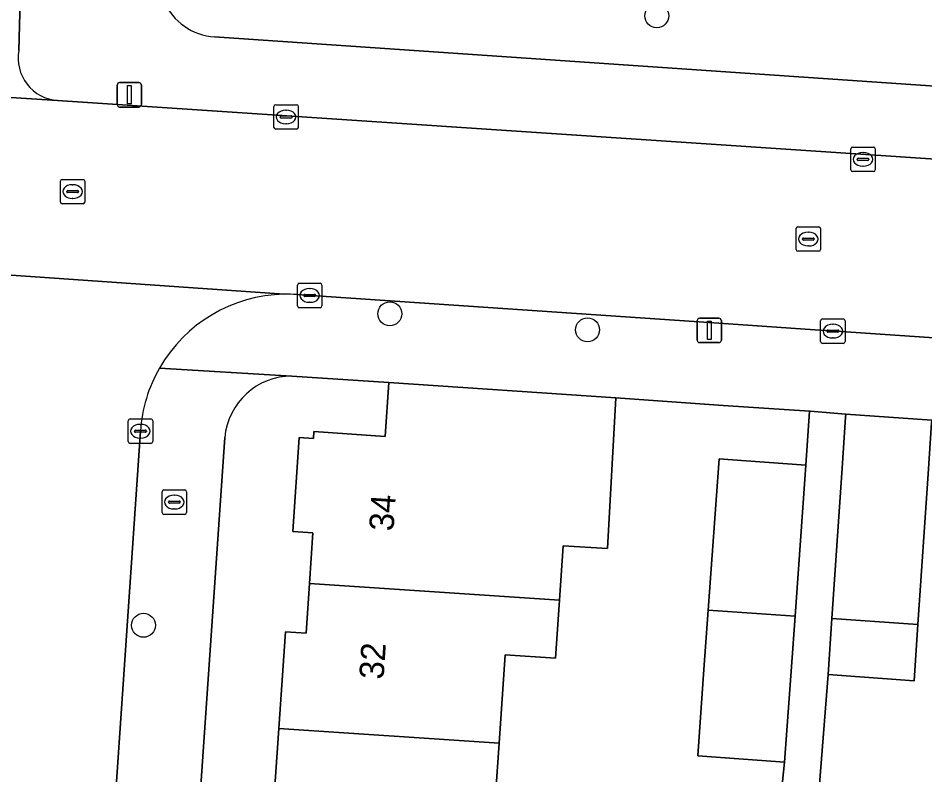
# Model space of a CAD drawing. Extents: x 161848 to 162726, y 385382 to 386521.
# Drawn here: x 162163.48 to 162200.55, y 385559.08 to 385590.01 of the extents above; entities that cross this region are included whole.
import ezdxf

# ---------------------------------------------------------------- set-up
doc = ezdxf.new("R2010")
doc.units = 0
for name, color, linetype in [('IMGEO_Boom', 7, 'Continuous'), ('IMGEO_Brandkraan', 7, 'Continuous'), ('IMGEO_Erf', 7, 'Continuous'), ('IMGEO_Groenvoorziening', 7, 'Continuous'), ('IMGEO_Kolk', 7, 'Continuous'), ('IMGEO_Lichtmast', 7, 'Continuous'), ('IMGEO_Muur', 7, 'Continuous'), ('IMGEO_Pand', 7, 'Continuous'), ('IMGEO_Pand_nummerreeks', 7, 'Continuous'), ('IMGEO_Parkeervlak_open', 7, 'Continuous'), ('IMGEO_Rijbaan_lokaal_open', 7, 'Continuous'), ('IMGEO_Rioolput', 7, 'Continuous'), ('IMGEO_Voetpad_open', 7, 'Continuous')]:
    doc.layers.add(name, color=color, linetype=linetype)

msp = doc.modelspace()

# ---------------------------------------------------------------- linework, layer by layer
at = {"layer": 'IMGEO_Boom'}
for centre in [(162189.588, 385590.103), (162178.676, 385577.925), (162186.76, 385577.27), (162168.607, 385565.196)]:
    msp.add_circle(centre, 0.489, dxfattribs=at)
at = {"layer": 'IMGEO_Brandkraan'}
for p, q in [((162169.368, 385569.803), (162169.368, 385570.655)), ((162169.443, 385570.729), (162170.295, 385570.729)), ((162170.369, 385570.655), (162170.369, 385569.803)), ((162169.627, 385570.223), (162169.627, 385570.235)), ((162169.67, 385570.272), (162170.068, 385570.272)), ((162169.856, 385570.509), (162169.881, 385570.509)), ((162170.111, 385570.235), (162170.111, 385570.223)), ((162170.065, 385570.186), (162169.667, 385570.186)), ((162169.879, 385569.949), (162169.854, 385569.949)), ((162170.295, 385569.729), (162169.443, 385569.729))]:
    msp.add_line(p, q, dxfattribs=at)
for points in [[(162169.368, 385569.803), (162169.368, 385570.655)], [(162169.443, 385570.729), (162170.295, 385570.729)], [(162170.369, 385570.655), (162170.369, 385569.803)], [(162170.295, 385569.729), (162169.443, 385569.729)]]:
    msp.add_lwpolyline(points, dxfattribs=at)
for centre, radius, start, end in [((162169.445, 385570.653), 0.0765, 91.552, 178.448), ((162169.445, 385570.653), 0.0765, 91.552, 178.448), ((162170.293, 385570.653), 0.0765, 1.552, 88.448), ((162170.293, 385570.653), 0.0765, 1.552, 88.448), ((162169.667, 385570.232), 0.0403, 85.8775, 175.7526), ((162170.072, 385570.234), 0.0386, 1.7309, 96.639), ((162169.664, 385570.222), 0.0366, 178.938, 274.7102), ((162170.068, 385570.229), 0.043, 264.8664, 352.4533), ((162169.445, 385569.805), 0.0765, 181.552, 268.448), ((162169.445, 385569.805), 0.0765, 181.552, 268.448), ((162170.293, 385569.805), 0.0765, 271.552, 358.448), ((162170.293, 385569.805), 0.0765, 271.552, 358.448)]:
    msp.add_arc(centre, radius, start, end, dxfattribs=at)
for centre, major_axis, ratio, start_param, end_param in [((162169.855, 385570.229), (-0.387, 0.002), 0.722429, 4.712389, 7.853982), ((162169.88, 385570.229), (-0.39, 0.002), 0.717154, 1.570796, 4.712389)]:
    msp.add_ellipse(centre, major_axis=major_axis, ratio=ratio, start_param=start_param, end_param=end_param, dxfattribs=at)
at = {"layer": 'IMGEO_Erf'}
for points in [[(162172.594, 385537.139), (162172.849, 385540.88), (162173.652, 385540.825), (162173.793, 385542.892), (162173.934, 385544.958), (162173.109, 385545.015), (162173.377, 385548.946), (162173.644, 385552.875), (162174.469, 385552.819), (162174.608, 385554.855), (162174.752, 385556.977), (162173.874, 385557.037), (162174.143, 385560.983), (162174.411, 385564.925), (162175.255, 385564.868), (162175.394, 385566.905), (162175.534, 385568.968), (162174.708, 385569.025), (162174.97, 385572.867), (162175.556, 385572.827), (162175.575, 385573.109), (162178.486, 385572.911), (162178.639, 385575.119), (162174.67, 385575.382)], [(162194.451, 385556.187), (162194.817, 385559.603), (162191.263, 385559.859), (162191.517, 385563.388), (162191.692, 385565.812), (162192.137, 385571.996), (162192.497, 385571.97), (162195.689, 385571.741), (162195.835, 385573.949), (162192.302, 385574.183), (162187.911, 385574.493), (162187.579, 385568.327), (162185.762, 385568.448), (162185.613, 385566.22), (162185.455, 385563.853), (162183.388, 385563.992), (162183.142, 385560.377), (162182.731, 385554.339)], [(162220.438, 385572.152), (162212.706, 385572.714), (162200.83, 385573.578), (162200.822, 385573.464), (162200.682, 385571.384), (162200.268, 385565.225), (162200.114, 385562.932), (162196.598, 385563.182), (162196.031, 385556.12), (162199.725, 385555.932), (162199.587, 385553.241), (162199.473, 385551.003), (162195.779, 385551.192), (162195.203, 385544.218), (162198.897, 385544.03), (162198.759, 385541.335), (162198.645, 385539.101), (162194.951, 385539.29), (162194.76, 385535.529)], [(162171.93, 385572.873), (162166.909, 385500)]]:
    msp.add_lwpolyline(points, dxfattribs=at)
msp.add_arc((162174.677, 385572.624), 2.758, 90.1366, 174.8237, dxfattribs=at)
at = {"layer": 'IMGEO_Groenvoorziening'}
msp.add_lwpolyline([(162171.514, 385589.237), (162221.279, 385585.843)], dxfattribs=at)
msp.add_arc((162171.68, 385591.668), 2.437, 141.1486, 266.098, dxfattribs=at)
at = {"layer": 'IMGEO_Kolk'}
for p, q in [((162173.936, 385585.542), (162173.936, 385586.394)), ((162174.011, 385586.468), (162174.863, 385586.468)), ((162174.424, 385586.248), (162174.449, 385586.248)), ((162174.937, 385586.394), (162174.937, 385585.542)), ((162174.195, 385585.962), (162174.195, 385585.974)), ((162174.633, 385585.925), (162174.235, 385585.925)), ((162174.238, 385586.011), (162174.636, 385586.011)), ((162174.679, 385585.974), (162174.679, 385585.962)), ((162174.863, 385585.468), (162174.011, 385585.468)), ((162174.447, 385585.688), (162174.422, 385585.688)), ((162197.596, 385584.735), (162198.448, 385584.735)), ((162197.521, 385583.809), (162197.521, 385584.661)), ((162198.009, 385584.515), (162198.034, 385584.515)), ((162198.522, 385584.661), (162198.522, 385583.809)), ((162197.78, 385584.229), (162197.78, 385584.241)), ((162198.218, 385584.192), (162197.82, 385584.192)), ((162197.823, 385584.278), (162198.221, 385584.278)), ((162198.032, 385583.955), (162198.007, 385583.955)), ((162198.264, 385584.241), (162198.264, 385584.229)), ((162198.448, 385583.735), (162197.596, 385583.735)), ((162174.978, 385579.174), (162175.83, 385579.174)), ((162174.903, 385578.248), (162174.903, 385579.1)), ((162175.391, 385578.954), (162175.416, 385578.954)), ((162175.904, 385579.1), (162175.904, 385578.248)), ((162175.162, 385578.668), (162175.162, 385578.68)), ((162175.6, 385578.631), (162175.202, 385578.631)), ((162175.205, 385578.717), (162175.603, 385578.717)), ((162175.414, 385578.394), (162175.389, 385578.394)), ((162175.646, 385578.68), (162175.646, 385578.668)), ((162175.83, 385578.174), (162174.978, 385578.174)), ((162196.288, 385576.79), (162196.288, 385577.642)), ((162196.363, 385577.716), (162197.215, 385577.716)), ((162197.289, 385577.642), (162197.289, 385576.79)), ((162196.776, 385577.496), (162196.801, 385577.496)), ((162196.547, 385577.21), (162196.547, 385577.222)), ((162196.985, 385577.173), (162196.587, 385577.173)), ((162196.59, 385577.259), (162196.988, 385577.259)), ((162196.799, 385576.936), (162196.774, 385576.936)), ((162197.031, 385577.222), (162197.031, 385577.21)), ((162197.215, 385576.716), (162196.363, 385576.716)), ((162168.057, 385573.627), (162168.909, 385573.627)), ((162167.982, 385572.701), (162167.982, 385573.553)), ((162168.47, 385573.407), (162168.495, 385573.407)), ((162168.983, 385573.553), (162168.983, 385572.701)), ((162168.241, 385573.121), (162168.241, 385573.133)), ((162168.679, 385573.084), (162168.281, 385573.084)), ((162168.284, 385573.17), (162168.682, 385573.17)), ((162168.493, 385572.847), (162168.468, 385572.847)), ((162168.725, 385573.133), (162168.725, 385573.121)), ((162168.909, 385572.627), (162168.057, 385572.627))]:
    msp.add_line(p, q, dxfattribs=at)
for points in [[(162173.936, 385585.542), (162173.936, 385586.394)], [(162174.011, 385586.468), (162174.863, 385586.468)], [(162174.937, 385586.394), (162174.937, 385585.542)], [(162174.863, 385585.468), (162174.011, 385585.468)], [(162197.596, 385584.735), (162198.448, 385584.735)], [(162197.521, 385583.809), (162197.521, 385584.661)], [(162198.522, 385584.661), (162198.522, 385583.809)], [(162198.448, 385583.735), (162197.596, 385583.735)], [(162174.978, 385579.174), (162175.83, 385579.174)], [(162174.903, 385578.248), (162174.903, 385579.1)], [(162175.904, 385579.1), (162175.904, 385578.248)], [(162175.83, 385578.174), (162174.978, 385578.174)], [(162196.288, 385576.79), (162196.288, 385577.642)], [(162196.363, 385577.716), (162197.215, 385577.716)], [(162197.289, 385577.642), (162197.289, 385576.79)], [(162197.215, 385576.716), (162196.363, 385576.716)], [(162168.057, 385573.627), (162168.909, 385573.627)], [(162167.982, 385572.701), (162167.982, 385573.553)], [(162168.983, 385573.553), (162168.983, 385572.701)], [(162168.909, 385572.627), (162168.057, 385572.627)]]:
    msp.add_lwpolyline(points, dxfattribs=at)
for centre, radius, start, end in [((162174.013, 385586.392), 0.0765, 91.552, 178.448), ((162174.013, 385586.392), 0.0765, 91.552, 178.448), ((162174.861, 385586.392), 0.0765, 1.552, 88.448), ((162174.861, 385586.392), 0.0765, 1.552, 88.448), ((162174.235, 385585.971), 0.0403, 85.8775, 175.7526), ((162174.232, 385585.961), 0.0366, 178.938, 274.7102), ((162174.636, 385585.968), 0.043, 264.8664, 352.4533), ((162174.64, 385585.973), 0.0386, 1.7309, 96.639), ((162174.013, 385585.544), 0.0765, 181.552, 268.448), ((162174.013, 385585.544), 0.0765, 181.552, 268.448), ((162174.861, 385585.544), 0.0765, 271.552, 358.448), ((162174.861, 385585.544), 0.0765, 271.552, 358.448), ((162197.598, 385584.659), 0.0765, 91.552, 178.448), ((162197.598, 385584.659), 0.0765, 91.552, 178.448), ((162198.446, 385584.659), 0.0765, 1.552, 88.448), ((162198.446, 385584.659), 0.0765, 1.552, 88.448), ((162197.82, 385584.238), 0.0403, 85.8775, 175.7526), ((162197.817, 385584.228), 0.0366, 178.938, 274.7102), ((162198.221, 385584.235), 0.043, 264.8664, 352.4533), ((162198.225, 385584.24), 0.0386, 1.7309, 96.639), ((162197.598, 385583.811), 0.0765, 181.552, 268.448), ((162197.598, 385583.811), 0.0765, 181.552, 268.448), ((162198.446, 385583.811), 0.0765, 271.552, 358.448), ((162198.446, 385583.811), 0.0765, 271.552, 358.448), ((162174.98, 385579.098), 0.0765, 91.552, 178.448), ((162174.98, 385579.098), 0.0765, 91.552, 178.448), ((162175.828, 385579.098), 0.0765, 1.552, 88.448), ((162175.828, 385579.098), 0.0765, 1.552, 88.448), ((162175.202, 385578.677), 0.0403, 85.8775, 175.7526), ((162175.199, 385578.667), 0.0366, 178.938, 274.7102), ((162175.603, 385578.674), 0.043, 264.8664, 352.4533), ((162175.607, 385578.679), 0.0386, 1.7309, 96.639), ((162174.98, 385578.25), 0.0765, 181.552, 268.448), ((162174.98, 385578.25), 0.0765, 181.552, 268.448), ((162175.828, 385578.25), 0.0765, 271.552, 358.448), ((162175.828, 385578.25), 0.0765, 271.552, 358.448), ((162196.365, 385577.64), 0.0765, 91.552, 178.448), ((162196.365, 385577.64), 0.0765, 91.552, 178.448), ((162197.213, 385577.64), 0.0765, 1.552, 88.448), ((162197.213, 385577.64), 0.0765, 1.552, 88.448), ((162196.587, 385577.219), 0.0403, 85.8775, 175.7526), ((162196.584, 385577.209), 0.0366, 178.938, 274.7102), ((162196.988, 385577.216), 0.043, 264.8664, 352.4533), ((162196.992, 385577.221), 0.0386, 1.7309, 96.639), ((162196.365, 385576.792), 0.0765, 181.552, 268.448), ((162196.365, 385576.792), 0.0765, 181.552, 268.448), ((162197.213, 385576.792), 0.0765, 271.552, 358.448), ((162197.213, 385576.792), 0.0765, 271.552, 358.448), ((162168.059, 385573.551), 0.0765, 91.552, 178.448), ((162168.059, 385573.551), 0.0765, 91.552, 178.448), ((162168.907, 385573.551), 0.0765, 1.552, 88.448), ((162168.907, 385573.551), 0.0765, 1.552, 88.448), ((162168.281, 385573.13), 0.0403, 85.8775, 175.7526), ((162168.278, 385573.12), 0.0366, 178.938, 274.7102), ((162168.682, 385573.127), 0.043, 264.8664, 352.4533), ((162168.686, 385573.132), 0.0386, 1.7309, 96.639), ((162168.059, 385572.703), 0.0765, 181.552, 268.448), ((162168.059, 385572.703), 0.0765, 181.552, 268.448), ((162168.907, 385572.703), 0.0765, 271.552, 358.448), ((162168.907, 385572.703), 0.0765, 271.552, 358.448)]:
    msp.add_arc(centre, radius, start, end, dxfattribs=at)
for centre, major_axis, ratio, start_param, end_param in [((162174.423, 385585.968), (-0.387, 0.002), 0.722429, 4.712389, 7.853982), ((162174.448, 385585.968), (-0.39, 0.002), 0.717154, 1.570796, 4.712389), ((162198.008, 385584.235), (-0.387, 0.002), 0.722429, 4.712389, 7.853982), ((162198.033, 385584.235), (-0.39, 0.002), 0.717154, 1.570796, 4.712389), ((162175.39, 385578.674), (-0.387, 0.002), 0.722429, 4.712389, 7.853982), ((162175.415, 385578.674), (-0.39, 0.002), 0.717154, 1.570796, 4.712389), ((162196.775, 385577.216), (-0.387, 0.002), 0.722429, 4.712389, 7.853982), ((162196.8, 385577.216), (-0.39, 0.002), 0.717154, 1.570796, 4.712389), ((162168.469, 385573.127), (-0.387, 0.002), 0.722429, 4.712389, 7.853982), ((162168.494, 385573.127), (-0.39, 0.002), 0.717154, 1.570796, 4.712389)]:
    msp.add_ellipse(centre, major_axis=major_axis, ratio=ratio, start_param=start_param, end_param=end_param, dxfattribs=at)
at = {"layer": 'IMGEO_Lichtmast'}
for p, q in [((162167.631, 385587.373), (162168.421, 385587.373)), ((162168.421, 385587.373), (162167.631, 385587.373)), ((162167.531, 385586.473), (162167.531, 385587.273)), ((162167.531, 385587.273), (162167.531, 385586.473)), ((162168.521, 385587.273), (162168.521, 385586.473)), ((162168.521, 385586.473), (162168.521, 385587.273)), ((162168.421, 385586.373), (162167.631, 385586.373)), ((162167.631, 385586.373), (162168.421, 385586.373)), ((162191.241, 385576.845), (162191.241, 385577.645)), ((162191.241, 385577.645), (162191.241, 385576.845)), ((162191.341, 385577.745), (162192.131, 385577.745)), ((162192.131, 385577.745), (162191.341, 385577.745)), ((162192.231, 385577.645), (162192.231, 385576.845)), ((162192.231, 385576.845), (162192.231, 385577.645)), ((162192.131, 385576.745), (162191.341, 385576.745)), ((162191.341, 385576.745), (162192.131, 385576.745))]:
    msp.add_line(p, q, dxfattribs=at)
for points in [[(162167.951, 385587.248), (162168.101, 385587.248), (162168.101, 385586.498), (162167.951, 385586.498), (162167.951, 385587.248)], [(162191.661, 385577.62), (162191.811, 385577.62), (162191.811, 385576.87), (162191.661, 385576.87), (162191.661, 385577.62)]]:
    msp.add_lwpolyline(points, dxfattribs=at)
for centre, start, end in [((162167.631, 385587.273), 90, 180), ((162167.631, 385587.273), 90, 180), ((162168.421, 385587.273), 0, 90), ((162168.421, 385587.273), 360, 90), ((162167.631, 385586.473), 180, 270), ((162167.631, 385586.473), 180, 270), ((162168.421, 385586.473), 270, 0), ((162168.421, 385586.473), 270, 0), ((162191.341, 385577.645), 90, 180), ((162191.341, 385577.645), 90, 180), ((162192.131, 385577.645), 0, 90), ((162192.131, 385577.645), 360, 90), ((162191.341, 385576.845), 180, 270), ((162191.341, 385576.845), 180, 270), ((162192.131, 385576.845), 270, 0), ((162192.131, 385576.845), 270, 0)]:
    msp.add_arc(centre, 0.1, start, end, dxfattribs=at)
at = {"layer": 'IMGEO_Muur'}
msp.add_lwpolyline([(162187.911, 385574.493), (162192.302, 385574.183)], dxfattribs=at)
at = {"layer": 'IMGEO_Pand'}
for points in [[(162187.911, 385574.493), (162178.639, 385575.119), (162178.486, 385572.911), (162175.575, 385573.109), (162175.556, 385572.827), (162174.97, 385572.867), (162174.708, 385569.025), (162175.534, 385568.968), (162175.394, 385566.905), (162185.613, 385566.22), (162185.762, 385568.448), (162187.579, 385568.327)], [(162200.682, 385571.384), (162200.822, 385573.464), (162200.83, 385573.578), (162197.315, 385573.827), (162197.307, 385573.699), (162197.167, 385571.619), (162196.752, 385565.469), (162200.268, 385565.225)], [(162191.692, 385565.812), (162195.246, 385565.573), (162195.689, 385571.741), (162192.497, 385571.97), (162192.137, 385571.996)], [(162185.455, 385563.853), (162185.613, 385566.22), (162175.394, 385566.905), (162175.255, 385564.868), (162174.411, 385564.925), (162174.143, 385560.983), (162183.142, 385560.377), (162183.388, 385563.992)], [(162191.692, 385565.812), (162191.517, 385563.388), (162191.263, 385559.859), (162194.817, 385559.603), (162195.07, 385563.132), (162195.246, 385565.573)], [(162200.268, 385565.225), (162196.752, 385565.469), (162196.598, 385563.182), (162200.114, 385562.932)], [(162182.731, 385554.339), (162183.142, 385560.377), (162174.143, 385560.983), (162173.874, 385557.037), (162174.752, 385556.977), (162174.608, 385554.855)]]:
    msp.add_lwpolyline(points, close=True, dxfattribs=at)
at = {"layer": 'IMGEO_Parkeervlak_open'}
for points in [[(162163.513, 385588.683), (162163.562, 385590.723)], [(162130.155, 385588.889), (162165.097, 385586.64)]]:
    msp.add_lwpolyline(points, dxfattribs=at)
msp.add_arc((162165.218, 385588.369), 1.734, 169.5739, 266.0011, dxfattribs=at)
at = {"layer": 'IMGEO_Rijbaan_lokaal_open'}
for points in [[(162165.097, 385586.64), (162130.155, 385588.889), (162094.025, 385591.248), (162087.578, 385591.669), (162081.518, 385592.065), (162071.227, 385592.737), (162065.28, 385593.125), (162054.943, 385593.8), (162048.733, 385594.205), (162038.406, 385594.88), (162032.666, 385595.254), (162026.711, 385595.643), (162020.337, 385596.068), (162020.024, 385589.221), (162023.178, 385588.988), (162091.06, 385584.457)], [(162221.383, 385582.883), (162165.097, 385586.64)], [(162110.222, 385583.137), (162130.057, 385581.778), (162134.01, 385581.507), (162155.879, 385580.009), (162156.234, 385579.974), (162156.534, 385579.964), (162174.355, 385578.725)], [(162174.355, 385578.725), (162156.534, 385579.964), (162156.234, 385579.974)], [(162174.872, 385578.712), (162192.517, 385577.509), (162196.05, 385577.268), (162197.124, 385577.195), (162200.72, 385576.95), (162211.847, 385576.323), (162222.522, 385575.589)], [(162165.753, 385533.321), (162166.136, 385538.907), (162168.482, 385573.131)]]:
    msp.add_lwpolyline(points, dxfattribs=at)
for centre, radius, start, end in [((162174.467, 385572.729), 5.997, 91.0687, 150.2382), ((162174.46, 385572.629), 6.097, 86.1289, 90.9903), ((162174.454, 385572.73), 5.985, 150.1806, 176.1557)]:
    msp.add_arc(centre, radius, start, end, dxfattribs=at)
at = {"layer": 'IMGEO_Rioolput'}
for p, q in [((162165.209, 385582.492), (162165.209, 385583.344)), ((162165.284, 385583.418), (162166.136, 385583.418)), ((162166.21, 385583.344), (162166.21, 385582.492)), ((162165.468, 385582.912), (162165.468, 385582.924)), ((162165.906, 385582.875), (162165.508, 385582.875)), ((162165.511, 385582.961), (162165.909, 385582.961)), ((162165.697, 385583.198), (162165.722, 385583.198)), ((162165.952, 385582.924), (162165.952, 385582.912)), ((162165.72, 385582.638), (162165.695, 385582.638)), ((162166.136, 385582.418), (162165.284, 385582.418)), ((162195.285, 385580.552), (162195.285, 385581.404)), ((162195.36, 385581.478), (162196.212, 385581.478)), ((162196.286, 385581.404), (162196.286, 385580.552)), ((162195.544, 385580.972), (162195.544, 385580.984)), ((162195.587, 385581.021), (162195.985, 385581.021)), ((162195.773, 385581.258), (162195.798, 385581.258)), ((162196.028, 385580.984), (162196.028, 385580.972)), ((162195.982, 385580.935), (162195.584, 385580.935)), ((162195.796, 385580.698), (162195.771, 385580.698)), ((162196.212, 385580.478), (162195.36, 385580.478))]:
    msp.add_line(p, q, dxfattribs=at)
for points in [[(162165.209, 385582.492), (162165.209, 385583.344)], [(162165.284, 385583.418), (162166.136, 385583.418)], [(162166.21, 385583.344), (162166.21, 385582.492)], [(162166.136, 385582.418), (162165.284, 385582.418)], [(162195.285, 385580.552), (162195.285, 385581.404)], [(162195.36, 385581.478), (162196.212, 385581.478)], [(162196.286, 385581.404), (162196.286, 385580.552)], [(162196.212, 385580.478), (162195.36, 385580.478)]]:
    msp.add_lwpolyline(points, dxfattribs=at)
for centre, radius, start, end in [((162165.286, 385583.342), 0.0765, 91.552, 178.448), ((162165.286, 385583.342), 0.0765, 91.552, 178.448), ((162166.134, 385583.342), 0.0765, 1.552, 88.448), ((162166.134, 385583.342), 0.0765, 1.552, 88.448), ((162165.508, 385582.921), 0.0403, 85.8775, 175.7526), ((162165.505, 385582.911), 0.0366, 178.938, 274.7102), ((162165.909, 385582.918), 0.043, 264.8664, 352.4533), ((162165.913, 385582.923), 0.0386, 1.7309, 96.639), ((162165.286, 385582.494), 0.0765, 181.552, 268.448), ((162165.286, 385582.494), 0.0765, 181.552, 268.448), ((162166.134, 385582.494), 0.0765, 271.552, 358.448), ((162166.134, 385582.494), 0.0765, 271.552, 358.448), ((162195.362, 385581.402), 0.0765, 91.552, 178.448), ((162195.362, 385581.402), 0.0765, 91.552, 178.448), ((162196.21, 385581.402), 0.0765, 1.552, 88.448), ((162196.21, 385581.402), 0.0765, 1.552, 88.448), ((162195.584, 385580.981), 0.0403, 85.8775, 175.7526), ((162195.989, 385580.983), 0.0386, 1.7309, 96.639), ((162195.581, 385580.971), 0.0366, 178.938, 274.7102), ((162195.985, 385580.978), 0.043, 264.8664, 352.4533), ((162195.362, 385580.554), 0.0765, 181.552, 268.448), ((162195.362, 385580.554), 0.0765, 181.552, 268.448), ((162196.21, 385580.554), 0.0765, 271.552, 358.448), ((162196.21, 385580.554), 0.0765, 271.552, 358.448)]:
    msp.add_arc(centre, radius, start, end, dxfattribs=at)
for centre, major_axis, ratio, start_param, end_param in [((162165.696, 385582.918), (-0.387, 0.002), 0.722429, 4.712389, 7.853982), ((162165.721, 385582.918), (-0.39, 0.002), 0.717154, 1.570796, 4.712389), ((162195.772, 385580.978), (-0.387, 0.002), 0.722429, 4.712389, 7.853982), ((162195.797, 385580.978), (-0.39, 0.002), 0.717154, 1.570796, 4.712389)]:
    msp.add_ellipse(centre, major_axis=major_axis, ratio=ratio, start_param=start_param, end_param=end_param, dxfattribs=at)
at = {"layer": 'IMGEO_Voetpad_open'}
for points in [[(162163.562, 385590.723), (162163.513, 385588.683)], [(162221.279, 385585.843), (162171.514, 385589.237)], [(162165.097, 385586.64), (162221.383, 385582.883)], [(162222.522, 385575.589), (162211.847, 385576.323), (162200.72, 385576.95), (162197.124, 385577.195), (162196.05, 385577.268), (162192.517, 385577.509), (162174.872, 385578.712)], [(162174.67, 385575.382), (162169.261, 385575.706)], [(162169.261, 385575.706), (162174.67, 385575.382), (162178.639, 385575.119), (162187.911, 385574.493), (162192.302, 385574.183), (162195.835, 385573.949), (162195.857, 385573.948), (162197.315, 385573.827), (162200.83, 385573.578), (162212.706, 385572.714), (162220.438, 385572.152)], [(162196.031, 385556.12), (162196.598, 385563.182), (162196.752, 385565.469), (162197.167, 385571.619), (162197.307, 385573.699), (162197.315, 385573.827), (162195.857, 385573.948), (162195.835, 385573.949), (162195.689, 385571.741), (162195.246, 385565.573), (162195.07, 385563.132), (162194.817, 385559.603), (162194.451, 385556.187)], [(162168.482, 385573.131), (162166.136, 385538.907), (162165.753, 385533.321), (162163.468, 385500), (162161.151, 385466.324)], [(162164.532, 385465.473), (162164.7, 385467.939), (162166.909, 385500), (162171.93, 385572.873)]]:
    msp.add_lwpolyline(points, dxfattribs=at)
for centre, radius, start, end in [((162171.68, 385591.668), 2.437, 141.1486, 266.098), ((162165.218, 385588.369), 1.734, 169.5739, 266.0011), ((162174.467, 385572.729), 5.997, 91.0687, 150.2382), ((162174.46, 385572.629), 6.097, 86.1289, 90.9903), ((162174.454, 385572.73), 5.985, 150.1806, 176.1557), ((162174.677, 385572.624), 2.758, 90.1366, 174.8237)]:
    msp.add_arc(centre, radius, start, end, dxfattribs=at)

# ---------------------------------------------------------------- texts
at = {"layer": 'IMGEO_Pand_nummerreeks'}
for s, rotation, p in [('34', 86.1729, (162178.825, 385569.022)), ('32', 86.1742, (162178.42, 385562.964))]:
    msp.add_text(s, height=1, rotation=rotation, dxfattribs=at).set_placement(p)

doc.saveas('drawing.dxf')
